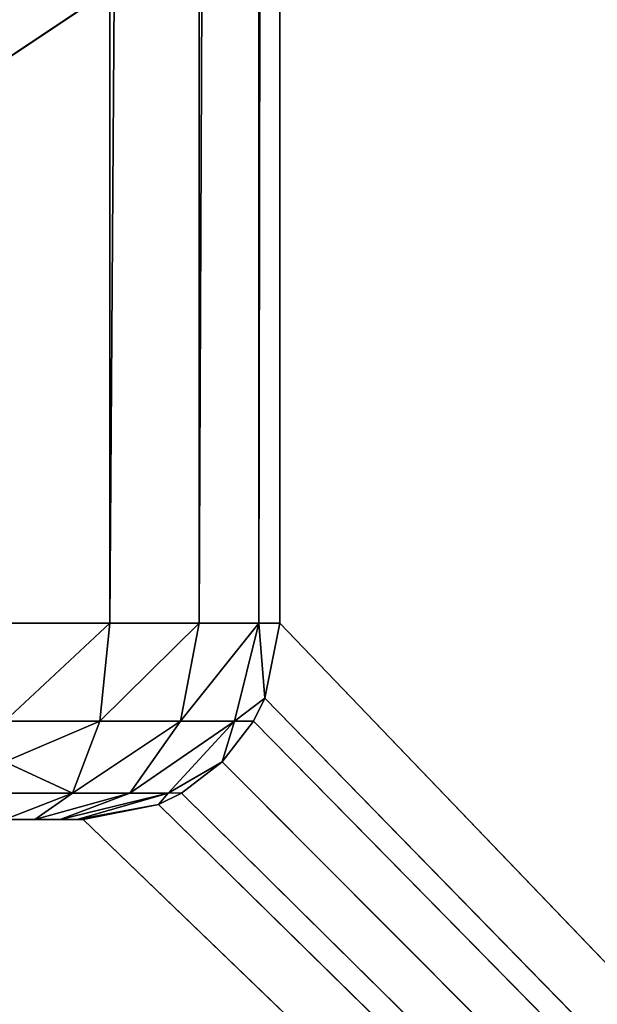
# Model space of a CAD drawing. Extents: x 14 to 217, y 27 to 186.
# Tile 275 of 656: x 60.42 to 61.89, y 61.9 to 64.41. Entities that reach past the tile are written whole.
import ezdxf

# ---------------------------------------------------------------- set-up
doc = ezdxf.new("R2010")
doc.units = 0
doc.header["$LTSCALE"] = 25.4
doc.layers.get('0').update_dxf_attribs({"color": 13, "linetype": 'CONTINUOUS'})

# ---------------------------------------------------------------- blocks, each defined once
blk = doc.blocks.new('PROFILE-RECESSED-T-CONNECT')
at = {"color": 0}
for p, q in [((47.5931, 16.1651, 123.5), (42.0254, 16.1651, 123.5)), ((42.0254, 16.1651, 123.5), (47.5931, 2.7001, 123.5)), ((42.0254, 16.1651, 123.5), (47.5931, 2.7001, 123.5)), ((47.5931, 16.1651, 123.5), (42.0254, 16.1651, 123.5)), ((47.5931, 2.7001, 123.5), (47.5931, 16.1651, 123.5)), ((47.5931, 2.7001, 123.5), (47.5931, 16.1651, 123.5)), ((47.7844, 2.7001, 123.4619), (47.5931, 16.1651, 123.5)), ((47.7844, 16.1651, 123.4619), (47.5931, 16.1651, 123.5)), ((47.7844, 2.7001, 123.4619), (47.5931, 16.1651, 123.5)), ((47.5931, 16.1651, 123.5), (60.5549, 16.1651, 136)), ((47.5931, 16.1651, 123.5), (60.5549, 16.1651, 136)), ((47.7844, 16.1651, 123.4619), (47.5931, 16.1651, 123.5)), ((47.8431, 16.1651, 123.433), (47.7844, 2.7001, 123.4619)), ((47.8431, 16.1651, 123.433), (47.7844, 2.7001, 123.4619)), ((47.8431, 16.1651, 123.433), (47.7844, 16.1651, 123.4619)), ((47.7844, 16.1651, 123.4619), (47.7844, 2.7001, 123.4619)), ((47.7844, 16.1651, 123.4619), (47.7844, 2.7001, 123.4619)), ((47.7844, 16.1651, 123.4619), (60.5549, 16.1651, 136)), ((47.7844, 16.1651, 123.4619), (60.5549, 16.1651, 136)), ((47.8431, 16.1651, 123.433), (47.7844, 16.1651, 123.4619)), ((47.9466, 16.1651, 123.3536), (47.8431, 2.7001, 123.433)), ((47.9466, 16.1651, 123.3536), (47.8431, 2.7001, 123.433)), ((47.9466, 16.1651, 123.3536), (47.8431, 16.1651, 123.433)), ((47.8431, 16.1651, 123.433), (47.8431, 2.7001, 123.433)), ((47.8431, 16.1651, 123.433), (47.8431, 2.7001, 123.433)), ((47.8431, 16.1651, 123.433), (60.5549, 16.1651, 136)), ((47.9466, 16.1651, 123.3536), (47.8431, 16.1651, 123.433)), ((47.8431, 16.1651, 123.433), (60.5549, 16.1651, 136)), ((48.0261, 16.1651, 123.25), (47.9466, 2.7001, 123.3536)), ((48.0261, 16.1651, 123.25), (47.9466, 2.7001, 123.3536)), ((48.0261, 16.1651, 123.25), (47.9466, 16.1651, 123.3536)), ((47.9466, 16.1651, 123.3536), (47.9466, 2.7001, 123.3536)), ((47.9466, 16.1651, 123.3536), (47.9466, 2.7001, 123.3536)), ((47.9466, 16.1651, 123.3536), (60.5549, 16.1651, 136)), ((47.9466, 16.1651, 123.3536), (60.5549, 16.1651, 136)), ((48.0261, 16.1651, 123.25), (47.9466, 16.1651, 123.3536)), ((48.055, 16.1651, 123.1913), (48.0261, 2.7001, 123.25)), ((48.055, 16.1651, 123.1913), (48.0261, 2.7001, 123.25)), ((48.055, 16.1651, 123.1913), (48.0261, 16.1651, 123.25)), ((48.0261, 16.1651, 123.25), (48.0261, 2.7001, 123.25)), ((48.0261, 16.1651, 123.25), (48.0261, 2.7001, 123.25)), ((48.0261, 16.1651, 123.25), (60.5549, 16.1651, 136)), ((48.0261, 16.1651, 123.25), (60.5549, 16.1651, 136)), ((48.055, 16.1651, 123.1913), (48.0261, 16.1651, 123.25)), ((48.0931, 2.7001, 123), (48.055, 16.1651, 123.1913)), ((48.055, 16.1651, 123.1913), (48.055, 2.7001, 123.1913)), ((48.0931, 2.7001, 123), (48.055, 16.1651, 123.1913)), ((48.0931, 16.1651, 123), (48.055, 16.1651, 123.1913)), ((48.055, 16.1651, 123.1913), (48.055, 2.7001, 123.1913)), ((48.055, 16.1651, 123.1913), (60.5549, 16.1651, 136)), ((48.0931, 16.1651, 123), (48.055, 16.1651, 123.1913)), ((48.055, 16.1651, 123.1913), (60.5549, 16.1651, 136)), ((48.0931, 16.1651, 117.6395), (48.0931, 16.1651, 123)), ((48.0931, 16.1651, 123), (48.0931, 5.9876, 117.6395)), ((48.0931, 16.1651, 123), (48.0931, 5.9876, 117.6395)), ((48.0931, 16.1651, 123), (48.0931, 2.7001, 123)), ((48.0931, 16.1651, 123), (48.0931, 2.7001, 123)), ((48.0931, 16.1651, 123), (60.5549, 16.1651, 136)), ((48.0931, 16.1651, 123), (60.5549, 16.1651, 136)), ((48.0931, 16.1651, 117.6395), (48.0931, 16.1651, 123)), ((48.0931, 2.7001, 123), (48.0931, 5.9876, 117.6395)), ((48.0931, 2.7001, 123), (48.0931, 5.9876, 117.6395)), ((48.0931, 2.7001, 123), (48.0931, 5.9876, 94.555)), ((48.0931, 2.7001, 123), (48.0931, 5.9876, 94.555)), ((42.0254, 5.9675, 123.5), (47.4696, 2.5153, 123.5)), ((47.5345, 2.5586, 123.5), (42.0254, 5.9675, 123.5)), ((42.0254, 5.9675, 123.5), (47.5931, 2.7001, 123.5)), ((42.0254, 5.9675, 123.5), (47.5931, 2.7001, 123.5)), ((42.0254, 5.9675, 123.5), (47.5779, 2.6235, 123.5)), ((42.0254, 5.9675, 123.5), (47.5779, 2.6235, 123.5)), ((47.5345, 2.5586, 123.5), (42.0254, 5.9675, 123.5)), ((42.0254, 5.9675, 123.5), (47.4696, 2.5153, 123.5)), ((47.5779, 2.6235, 123.5), (47.5931, 2.7001, 123.5)), ((47.7844, 2.7001, 123.4619), (47.5779, 2.6235, 123.5)), ((47.7844, 2.7001, 123.4619), (47.5779, 2.6235, 123.5)), ((47.5779, 2.6235, 123.5), (47.5931, 2.7001, 123.5)), ((47.5931, 2.7001, 123.5), (47.7844, 2.7001, 123.4619)), ((47.5931, 2.7001, 123.5), (47.7844, 2.7001, 123.4619)), ((47.7844, 2.7001, 123.4619), (47.8431, 2.7001, 123.433)), ((47.7844, 2.7001, 123.4619), (47.8088, 2.5279, 123.433)), ((47.9466, 2.7001, 123.3536), (47.8088, 2.5279, 123.433)), ((47.9466, 2.7001, 123.3536), (47.8088, 2.5279, 123.433)), ((47.8431, 2.7001, 123.433), (47.8088, 2.5279, 123.433)), ((47.8431, 2.7001, 123.433), (47.9466, 2.7001, 123.3536)), ((47.8431, 2.7001, 123.433), (47.9466, 2.7001, 123.3536)), ((47.9466, 2.7001, 123.3536), (48.0261, 2.7001, 123.25)), ((47.9466, 2.7001, 123.3536), (48.0261, 2.7001, 123.25)), ((47.9466, 2.7001, 123.3536), (47.9779, 2.4578, 123.25)), ((47.9466, 2.7001, 123.3536), (47.9779, 2.4578, 123.25)), ((48.055, 2.7001, 123.1913), (47.9779, 2.4578, 123.25)), ((48.0261, 2.7001, 123.25), (47.9779, 2.4578, 123.25)), ((48.055, 2.7001, 123.1913), (47.9779, 2.4578, 123.25)), ((48.0261, 2.7001, 123.25), (47.9779, 2.4578, 123.25)), ((48.0261, 2.7001, 123.25), (48.055, 2.7001, 123.1913)), ((48.0261, 2.7001, 123.25), (48.055, 2.7001, 123.1913)), ((48.0931, 2.7001, 89), (48.0398, 2.4322, 123)), ((48.0931, 2.7001, 89), (48.0398, 2.4322, 123)), ((48.0931, 2.7001, 123), (48.0398, 2.4322, 123)), ((48.0931, 2.7001, 123), (48.0398, 2.4322, 123)), ((48.055, 2.7001, 123.1913), (48.0398, 2.4322, 123)), ((48.055, 2.7001, 123.1913), (48.0398, 2.4322, 123)), ((48.055, 2.7001, 123.1913), (48.0931, 2.7001, 123)), ((48.055, 2.7001, 123.1913), (48.0931, 2.7001, 123)), ((48.0931, 2.7001, 123), (48.0931, 2.7001, 89)), ((48.0931, 2.7001, 123), (48.0931, 2.7001, 89)), ((47.5345, 2.5586, 123.5), (47.5779, 2.6235, 123.5)), ((47.5345, 2.5586, 123.5), (47.5779, 2.6235, 123.5)), ((47.8088, 2.5279, 123.433), (47.5779, 2.6235, 123.5)), ((47.8088, 2.5279, 123.433), (47.5779, 2.6235, 123.5)), ((47.4696, 2.5153, 123.5), (47.5345, 2.5586, 123.5)), ((47.4696, 2.5153, 123.5), (47.5345, 2.5586, 123.5)), ((47.7113, 2.3819, 123.433), (47.5345, 2.5586, 123.5)), ((47.7113, 2.3819, 123.433), (47.5345, 2.5586, 123.5)), ((47.8088, 2.5279, 123.433), (47.5345, 2.5586, 123.5)), ((47.8088, 2.5279, 123.433), (47.5345, 2.5586, 123.5)), ((47.3931, 2.5001, 123.5), (47.4696, 2.5153, 123.5)), ((47.3931, 2.5001, 123.5), (47.4696, 2.5153, 123.5)), ((47.5653, 2.2843, 123.433), (47.4696, 2.5153, 123.5)), ((47.5653, 2.2843, 123.433), (47.4696, 2.5153, 123.5)), ((47.7113, 2.3819, 123.433), (47.4696, 2.5153, 123.5)), ((47.7113, 2.3819, 123.433), (47.4696, 2.5153, 123.5)), ((47.8088, 2.5279, 123.433), (47.7113, 2.3819, 123.433)), ((47.8088, 2.5279, 123.433), (47.7113, 2.3819, 123.433)), ((47.9779, 2.4578, 123.25), (47.8088, 2.5279, 123.433)), ((47.9779, 2.4578, 123.25), (47.8088, 2.5279, 123.433)), ((47.5653, 2.2843, 123.433), (47.3931, 2.5001, 123.5)), ((47.5653, 2.2843, 123.433), (47.3931, 2.5001, 123.5)), ((47.9779, 2.4578, 123.25), (47.7113, 2.3819, 123.433)), ((47.9779, 2.4578, 123.25), (47.7113, 2.3819, 123.433)), ((47.9779, 2.4578, 123.25), (47.8407, 2.2525, 123.25)), ((47.9779, 2.4578, 123.25), (47.8407, 2.2525, 123.25)), ((47.9779, 2.4578, 123.25), (48.0398, 2.4322, 123)), ((47.9779, 2.4578, 123.25), (48.0398, 2.4322, 123)), ((47.8407, 2.2525, 123.25), (48.0398, 2.4322, 123)), ((47.8407, 2.2525, 123.25), (48.0398, 2.4322, 123)), ((48.0398, 2.4322, 89), (47.8881, 2.2051, 123)), ((48.0398, 2.4322, 89), (47.8881, 2.2051, 123)), ((48.0398, 2.4322, 123), (47.8881, 2.2051, 123)), ((48.0398, 2.4322, 123), (47.8881, 2.2051, 123)), ((48.0398, 2.4322, 89), (48.0398, 2.4322, 123)), ((48.0398, 2.4322, 89), (48.0398, 2.4322, 123)), ((47.7113, 2.3819, 123.433), (47.5653, 2.2843, 123.433)), ((47.7113, 2.3819, 123.433), (47.5653, 2.2843, 123.433)), ((47.8407, 2.2525, 123.25), (47.7113, 2.3819, 123.433)), ((47.8407, 2.2525, 123.25), (47.7113, 2.3819, 123.433)), ((47.3931, 2.2501, 123.433), (47.5653, 2.2843, 123.433)), ((47.3931, 2.2501, 123.433), (47.5653, 2.2843, 123.433)), ((47.3931, 2.1465, 123.3536), (47.5653, 2.2843, 123.433)), ((47.3931, 2.1465, 123.3536), (47.5653, 2.2843, 123.433)), ((47.6353, 2.1152, 123.25), (47.5653, 2.2843, 123.433)), ((47.6353, 2.1152, 123.25), (47.5653, 2.2843, 123.433)), ((47.8407, 2.2525, 123.25), (47.5653, 2.2843, 123.433)), ((47.8407, 2.2525, 123.25), (47.5653, 2.2843, 123.433)), ((47.8407, 2.2525, 123.25), (47.6353, 2.1152, 123.25)), ((47.8407, 2.2525, 123.25), (47.6353, 2.1152, 123.25)), ((47.8407, 2.2525, 123.25), (47.8881, 2.2051, 123)), ((47.8407, 2.2525, 123.25), (47.8881, 2.2051, 123)), ((47.6353, 2.1152, 123.25), (47.8881, 2.2051, 123)), ((47.6353, 2.1152, 123.25), (47.8881, 2.2051, 123)), ((47.8881, 2.2051, 89), (47.661, 2.0533, 123)), ((47.8881, 2.2051, 89), (47.661, 2.0533, 123)), ((47.8881, 2.2051, 123), (47.661, 2.0533, 123)), ((47.8881, 2.2051, 123), (47.661, 2.0533, 123)), ((47.8881, 2.2051, 89), (47.8881, 2.2051, 123)), ((47.8881, 2.2051, 89), (47.8881, 2.2051, 123)), ((47.6353, 2.1152, 123.25), (47.3931, 2.1465, 123.3536)), ((47.6353, 2.1152, 123.25), (47.3931, 2.1465, 123.3536)), ((47.3931, 2.067, 123.25), (47.6353, 2.1152, 123.25)), ((47.3931, 2.067, 123.25), (47.6353, 2.1152, 123.25)), ((47.6353, 2.1152, 123.25), (47.661, 2.0533, 123)), ((47.6353, 2.1152, 123.25), (47.661, 2.0533, 123)), ((47.3931, 2.067, 123.25), (47.661, 2.0533, 123)), ((47.3931, 2.067, 123.25), (47.661, 2.0533, 123)), ((47.661, 2.0533, 123), (47.3931, 2.0001, 123)), ((47.661, 2.0533, 123), (47.3931, 2.0001, 123)), ((47.661, 2.0533, 89), (47.661, 2.0533, 123)), ((47.661, 2.0533, 89), (47.661, 2.0533, 123)), ((46.9255, 2.0001, 121.8787), (47.8988, 2.0001, 121.2284)), ((46.9255, 0.8001, 121.8787), (47.8988, 2.0001, 121.2284)), ((46.9255, 2.0001, 121.8787), (47.8988, 2.0001, 121.2284)), ((46.9255, 0.8001, 121.8787), (47.8988, 2.0001, 121.2284)), ((47.8988, 0.8001, 121.2284), (46.9255, 0.8001, 121.8787)), ((47.8988, 0.8001, 121.2284), (46.9255, 0.8001, 121.8787))]:
    blk.add_line(p, q, dxfattribs=at)
mesh = blk.add_polyface(dxfattribs=at)
corners = [(60.5549, 18.1651, 136), (19.5692, 18.1651, 120.6368), (0.5549, 18.1651, 136)]
mesh.append_faces([[corners[k] for k in face] for face in [(0, 1, 2)]], dxfattribs={"color": 0})
mesh = blk.add_polyface(dxfattribs=at)
corners = [(60.5549, 18.1651, 136), (20.4263, 18.1651, 120.1419), (19.5692, 18.1651, 120.6368)]
mesh.append_faces([[corners[k] for k in face] for face in [(0, 1, 2)]], dxfattribs={"color": 0})
mesh = blk.add_polyface(dxfattribs=at)
corners = [(60.5549, 18.1651, 136), (21.0626, 18.1651, 119.3837), (20.4263, 18.1651, 120.1419)]
mesh.append_faces([[corners[k] for k in face] for face in [(0, 1, 2)]], dxfattribs={"color": 0})
mesh = blk.add_polyface(dxfattribs=at)
corners = [(60.5549, 18.1651, 136), (21.4011, 18.1651, 118.4536), (21.0626, 18.1651, 119.3837)]
mesh.append_faces([[corners[k] for k in face] for face in [(0, 1, 2)]], dxfattribs={"color": 0})
mesh = blk.add_polyface(dxfattribs=at)
corners = [(60.5549, 18.1651, 136), (40.0492, 18.1651, 95.4328), (21.0626, 18.1651, 116.5337)]
mesh.append_faces([[corners[k] for k in face] for face in [(0, 1, 2)]], dxfattribs={"color": 0})
mesh = blk.add_polyface(dxfattribs=at)
corners = [(60.5549, 18.1651, 136), (21.0626, 18.1651, 116.5337), (21.4011, 18.1651, 117.4638)]
mesh.append_faces([[corners[k] for k in face] for face in [(0, 1, 2)]], dxfattribs={"color": 0})
mesh = blk.add_polyface(dxfattribs=at)
corners = [(60.5549, 18.1651, 136), (21.4011, 18.1651, 117.4638), (21.4011, 18.1651, 118.4536)]
mesh.append_faces([[corners[k] for k in face] for face in [(0, 1, 2)]], dxfattribs={"color": 0})
mesh = blk.add_polyface(dxfattribs=at)
corners = [(60.5549, 18.1651, 136), (40.6854, 18.1651, 96.191), (40.0492, 18.1651, 95.4328)]
mesh.append_faces([[corners[k] for k in face] for face in [(0, 1, 2)]], dxfattribs={"color": 0})
mesh = blk.add_polyface(dxfattribs=at)
corners = [(60.5549, 18.1651, 136), (41.5426, 18.1651, 96.6859), (40.6854, 18.1651, 96.191)]
mesh.append_faces([[corners[k] for k in face] for face in [(0, 1, 2)]], dxfattribs={"color": 0})
mesh = blk.add_polyface(dxfattribs=at)
corners = [(60.5549, 18.1651, 136), (42.5173, 18.1651, 96.8578), (41.5426, 18.1651, 96.6859)]
mesh.append_faces([[corners[k] for k in face] for face in [(0, 1, 2)]], dxfattribs={"color": 0})
mesh = blk.add_polyface(dxfattribs=at)
corners = [(60.5549, 18.1651, 136), (43.4921, 18.1651, 96.6859), (42.5173, 18.1651, 96.8578)]
mesh.append_faces([[corners[k] for k in face] for face in [(0, 1, 2)]], dxfattribs={"color": 0})
mesh = blk.add_polyface(dxfattribs=at)
corners = [(60.5549, 18.1651, 136), (44.3493, 18.1651, 96.191), (43.4921, 18.1651, 96.6859)]
mesh.append_faces([[corners[k] for k in face] for face in [(0, 1, 2)]], dxfattribs={"color": 0})
mesh = blk.add_polyface(dxfattribs=at)
corners = [(60.5549, 18.1651, 136), (44.9855, 18.1651, 95.4328), (44.3493, 18.1651, 96.191)]
mesh.append_faces([[corners[k] for k in face] for face in [(0, 1, 2)]], dxfattribs={"color": 0})
mesh = blk.add_polyface(dxfattribs=at)
corners = [(60.5549, 18.1651, 136), (45.324, 18.1651, 94.5027), (44.9855, 18.1651, 95.4328)]
mesh.append_faces([[corners[k] for k in face] for face in [(0, 1, 2)]], dxfattribs={"color": 0})
mesh = blk.add_polyface(dxfattribs=at)
corners = [(60.5549, 18.1651, 136), (60.5549, 18.1651, 76), (45.324, 18.1651, 93.5129)]
mesh.append_faces([[corners[k] for k in face] for face in [(0, 1, 2)]], dxfattribs={"color": 0})
mesh = blk.add_polyface(dxfattribs=at)
corners = [(60.5549, 18.1651, 136), (45.324, 18.1651, 93.5129), (45.324, 18.1651, 94.5027)]
mesh.append_faces([[corners[k] for k in face] for face in [(0, 1, 2)]], dxfattribs={"color": 0})
mesh = blk.add_polyface(dxfattribs=at)
corners = [(0.5549, 16.1651, 136), (18.9896, 16.1651, 123.5), (60.5549, 16.1651, 136)]
mesh.append_faces([[corners[k] for k in face] for face in [(0, 1, 2)]], dxfattribs={"color": 0})
mesh = blk.add_polyface(dxfattribs=at)
corners = [(60.5549, 16.1651, 136), (18.9896, 16.1651, 123.5), (42.0254, 16.1651, 123.5)]
mesh.append_faces([[corners[k] for k in face] for face in [(0, 1, 2)]], dxfattribs={"color": 0})
mesh = blk.add_polyface(dxfattribs=at)
corners = [(47.5931, 2.7001, 123.5), (47.5931, 16.1651, 123.5), (42.0254, 16.1651, 123.5)]
mesh.append_faces([[corners[k] for k in face] for face in [(0, 1, 2)]], dxfattribs={"color": 0})
mesh = blk.add_polyface(dxfattribs=at)
corners = [(47.5931, 2.7001, 123.5), (42.0254, 16.1651, 123.5), (42.0254, 5.9675, 123.5)]
mesh.append_faces([[corners[k] for k in face] for face in [(0, 1, 2)]], dxfattribs={"color": 0})
mesh = blk.add_polyface(dxfattribs=at)
corners = [(60.5549, 16.1651, 136), (42.0254, 16.1651, 123.5), (47.5931, 16.1651, 123.5)]
mesh.append_faces([[corners[k] for k in face] for face in [(0, 1, 2)]], dxfattribs={"color": 0})
mesh = blk.add_polyface(dxfattribs=at)
corners = [(47.7844, 2.7001, 123.4619), (47.5931, 16.1651, 123.5), (47.5931, 2.7001, 123.5)]
mesh.append_faces([[corners[k] for k in face] for face in [(0, 1, 2)]], dxfattribs={"color": 0})
mesh = blk.add_polyface(dxfattribs=at)
corners = [(47.7844, 2.7001, 123.4619), (47.7844, 16.1651, 123.4619), (47.5931, 16.1651, 123.5)]
mesh.append_faces([[corners[k] for k in face] for face in [(0, 1, 2)]], dxfattribs={"color": 0})
mesh = blk.add_polyface(dxfattribs=at)
corners = [(60.5549, 16.1651, 136), (47.5931, 16.1651, 123.5), (47.7844, 16.1651, 123.4619)]
mesh.append_faces([[corners[k] for k in face] for face in [(0, 1, 2)]], dxfattribs={"color": 0})
mesh = blk.add_polyface(dxfattribs=at)
corners = [(47.8431, 2.7001, 123.433), (47.8431, 16.1651, 123.433), (47.7844, 2.7001, 123.4619)]
mesh.append_faces([[corners[k] for k in face] for face in [(0, 1, 2)]], dxfattribs={"color": 0})
mesh = blk.add_polyface(dxfattribs=at)
corners = [(47.8431, 16.1651, 123.433), (47.7844, 16.1651, 123.4619), (47.7844, 2.7001, 123.4619)]
mesh.append_faces([[corners[k] for k in face] for face in [(0, 1, 2)]], dxfattribs={"color": 0})
mesh = blk.add_polyface(dxfattribs=at)
corners = [(60.5549, 16.1651, 136), (47.7844, 16.1651, 123.4619), (47.8431, 16.1651, 123.433)]
mesh.append_faces([[corners[k] for k in face] for face in [(0, 1, 2)]], dxfattribs={"color": 0})
mesh = blk.add_polyface(dxfattribs=at)
corners = [(47.9466, 2.7001, 123.3536), (47.9466, 16.1651, 123.3536), (47.8431, 2.7001, 123.433)]
mesh.append_faces([[corners[k] for k in face] for face in [(0, 1, 2)]], dxfattribs={"color": 0})
mesh = blk.add_polyface(dxfattribs=at)
corners = [(47.9466, 16.1651, 123.3536), (47.8431, 16.1651, 123.433), (47.8431, 2.7001, 123.433)]
mesh.append_faces([[corners[k] for k in face] for face in [(0, 1, 2)]], dxfattribs={"color": 0})
mesh = blk.add_polyface(dxfattribs=at)
corners = [(60.5549, 16.1651, 136), (47.8431, 16.1651, 123.433), (47.9466, 16.1651, 123.3536)]
mesh.append_faces([[corners[k] for k in face] for face in [(0, 1, 2)]], dxfattribs={"color": 0})
mesh = blk.add_polyface(dxfattribs=at)
corners = [(48.0261, 16.1651, 123.25), (47.9466, 2.7001, 123.3536), (48.0261, 2.7001, 123.25)]
mesh.append_faces([[corners[k] for k in face] for face in [(0, 1, 2)]], dxfattribs={"color": 0})
mesh = blk.add_polyface(dxfattribs=at)
corners = [(47.9466, 16.1651, 123.3536), (47.9466, 2.7001, 123.3536), (48.0261, 16.1651, 123.25)]
mesh.append_faces([[corners[k] for k in face] for face in [(0, 1, 2)]], dxfattribs={"color": 0})
mesh = blk.add_polyface(dxfattribs=at)
corners = [(60.5549, 16.1651, 136), (47.9466, 16.1651, 123.3536), (48.0261, 16.1651, 123.25)]
mesh.append_faces([[corners[k] for k in face] for face in [(0, 1, 2)]], dxfattribs={"color": 0})
mesh = blk.add_polyface(dxfattribs=at)
corners = [(48.055, 16.1651, 123.1913), (48.0261, 2.7001, 123.25), (48.055, 2.7001, 123.1913)]
mesh.append_faces([[corners[k] for k in face] for face in [(0, 1, 2)]], dxfattribs={"color": 0})
mesh = blk.add_polyface(dxfattribs=at)
corners = [(48.0261, 16.1651, 123.25), (48.0261, 2.7001, 123.25), (48.055, 16.1651, 123.1913)]
mesh.append_faces([[corners[k] for k in face] for face in [(0, 1, 2)]], dxfattribs={"color": 0})
mesh = blk.add_polyface(dxfattribs=at)
corners = [(60.5549, 16.1651, 136), (48.0261, 16.1651, 123.25), (48.055, 16.1651, 123.1913)]
mesh.append_faces([[corners[k] for k in face] for face in [(0, 1, 2)]], dxfattribs={"color": 0})
mesh = blk.add_polyface(dxfattribs=at)
corners = [(48.055, 16.1651, 123.1913), (48.055, 2.7001, 123.1913), (48.0931, 2.7001, 123)]
mesh.append_faces([[corners[k] for k in face] for face in [(0, 1, 2)]], dxfattribs={"color": 0})
mesh = blk.add_polyface(dxfattribs=at)
corners = [(48.055, 16.1651, 123.1913), (48.0931, 2.7001, 123), (48.0931, 16.1651, 123)]
mesh.append_faces([[corners[k] for k in face] for face in [(0, 1, 2)]], dxfattribs={"color": 0})
mesh = blk.add_polyface(dxfattribs=at)
corners = [(60.5549, 16.1651, 136), (48.055, 16.1651, 123.1913), (48.0931, 16.1651, 123)]
mesh.append_faces([[corners[k] for k in face] for face in [(0, 1, 2)]], dxfattribs={"color": 0})
mesh = blk.add_polyface(dxfattribs=at)
corners = [(48.0931, 16.1651, 123), (48.0931, 5.9876, 117.6395), (48.0931, 16.1651, 117.6395)]
mesh.append_faces([[corners[k] for k in face] for face in [(0, 1, 2)]], dxfattribs={"color": 0})
mesh = blk.add_polyface(dxfattribs=at)
corners = [(48.0931, 16.1651, 123), (48.0931, 2.7001, 123), (48.0931, 5.9876, 117.6395)]
mesh.append_faces([[corners[k] for k in face] for face in [(0, 1, 2)]], dxfattribs={"color": 0})
mesh = blk.add_polyface(dxfattribs=at)
corners = [(60.5549, 16.1651, 136), (48.0931, 16.1651, 94.555), (60.5549, 16.1651, 76)]
mesh.append_faces([[corners[k] for k in face] for face in [(0, 1, 2)]], dxfattribs={"color": 0})
mesh = blk.add_polyface(dxfattribs=at)
corners = [(60.5549, 16.1651, 136), (48.0931, 16.1651, 123), (48.0931, 16.1651, 117.6395)]
mesh.append_faces([[corners[k] for k in face] for face in [(0, 1, 2)]], dxfattribs={"color": 0})
mesh = blk.add_polyface(dxfattribs=at)
corners = [(60.5549, 16.1651, 136), (48.0931, 16.1651, 117.6395), (48.0931, 16.1651, 94.555)]
mesh.append_faces([[corners[k] for k in face] for face in [(0, 1, 2)]], dxfattribs={"color": 0})
mesh = blk.add_polyface(dxfattribs=at)
corners = [(48.0931, 5.9876, 117.6395), (48.0931, 2.7001, 123), (48.0931, 5.9876, 94.555)]
mesh.append_faces([[corners[k] for k in face] for face in [(0, 1, 2)]], dxfattribs={"color": 0})
mesh = blk.add_polyface(dxfattribs=at)
corners = [(48.0931, 5.9876, 94.555), (48.0931, 2.7001, 123), (48.0931, 2.7001, 89)]
mesh.append_faces([[corners[k] for k in face] for face in [(0, 1, 2)]], dxfattribs={"color": 0})
mesh = blk.add_polyface(dxfattribs=at)
corners = [(47.5345, 2.5586, 123.5), (42.0254, 5.9675, 123.5), (47.4696, 2.5153, 123.5)]
mesh.append_faces([[corners[k] for k in face] for face in [(0, 1, 2)]], dxfattribs={"color": 0})
mesh = blk.add_polyface(dxfattribs=at)
corners = [(47.5931, 2.7001, 123.5), (42.0254, 5.9675, 123.5), (47.5779, 2.6235, 123.5)]
mesh.append_faces([[corners[k] for k in face] for face in [(0, 1, 2)]], dxfattribs={"color": 0})
mesh = blk.add_polyface(dxfattribs=at)
corners = [(47.5779, 2.6235, 123.5), (42.0254, 5.9675, 123.5), (47.5345, 2.5586, 123.5)]
mesh.append_faces([[corners[k] for k in face] for face in [(0, 1, 2)]], dxfattribs={"color": 0})
mesh = blk.add_polyface(dxfattribs=at)
corners = [(47.4696, 2.5153, 123.5), (42.0254, 5.9675, 123.5), (47.3931, 2.5001, 123.5)]
mesh.append_faces([[corners[k] for k in face] for face in [(0, 1, 2)]], dxfattribs={"color": 0})
mesh = blk.add_polyface(dxfattribs=at)
corners = [(47.8088, 2.5279, 123.433), (47.7844, 2.7001, 123.4619), (47.5779, 2.6235, 123.5)]
mesh.append_faces([[corners[k] for k in face] for face in [(0, 1, 2)]], dxfattribs={"color": 0})
mesh = blk.add_polyface(dxfattribs=at)
corners = [(47.7844, 2.7001, 123.4619), (47.5931, 2.7001, 123.5), (47.5779, 2.6235, 123.5)]
mesh.append_faces([[corners[k] for k in face] for face in [(0, 1, 2)]], dxfattribs={"color": 0})
mesh = blk.add_polyface(dxfattribs=at)
corners = [(47.9779, 2.4578, 123.25), (47.9466, 2.7001, 123.3536), (47.8088, 2.5279, 123.433)]
mesh.append_faces([[corners[k] for k in face] for face in [(0, 1, 2)]], dxfattribs={"color": 0})
mesh = blk.add_polyface(dxfattribs=at)
corners = [(47.9466, 2.7001, 123.3536), (47.8431, 2.7001, 123.433), (47.8088, 2.5279, 123.433)]
mesh.append_faces([[corners[k] for k in face] for face in [(0, 1, 2)]], dxfattribs={"color": 0})
mesh = blk.add_polyface(dxfattribs=at)
corners = [(47.9466, 2.7001, 123.3536), (47.9779, 2.4578, 123.25), (48.0261, 2.7001, 123.25)]
mesh.append_faces([[corners[k] for k in face] for face in [(0, 1, 2)]], dxfattribs={"color": 0})
mesh = blk.add_polyface(dxfattribs=at)
corners = [(48.055, 2.7001, 123.1913), (47.9779, 2.4578, 123.25), (48.0398, 2.4322, 123)]
mesh.append_faces([[corners[k] for k in face] for face in [(0, 1, 2)]], dxfattribs={"color": 0})
mesh = blk.add_polyface(dxfattribs=at)
corners = [(48.0261, 2.7001, 123.25), (47.9779, 2.4578, 123.25), (48.055, 2.7001, 123.1913)]
mesh.append_faces([[corners[k] for k in face] for face in [(0, 1, 2)]], dxfattribs={"color": 0})
mesh = blk.add_polyface(dxfattribs=at)
corners = [(48.0931, 2.7001, 89), (48.0398, 2.4322, 123), (48.0398, 2.4322, 89)]
mesh.append_faces([[corners[k] for k in face] for face in [(0, 1, 2)]], dxfattribs={"color": 0})
mesh = blk.add_polyface(dxfattribs=at)
corners = [(48.0931, 2.7001, 123), (48.0398, 2.4322, 123), (48.0931, 2.7001, 89)]
mesh.append_faces([[corners[k] for k in face] for face in [(0, 1, 2)]], dxfattribs={"color": 0})
mesh = blk.add_polyface(dxfattribs=at)
corners = [(48.055, 2.7001, 123.1913), (48.0398, 2.4322, 123), (48.0931, 2.7001, 123)]
mesh.append_faces([[corners[k] for k in face] for face in [(0, 1, 2)]], dxfattribs={"color": 0})
mesh = blk.add_polyface(dxfattribs=at)
corners = [(47.8088, 2.5279, 123.433), (47.5779, 2.6235, 123.5), (47.5345, 2.5586, 123.5)]
mesh.append_faces([[corners[k] for k in face] for face in [(0, 1, 2)]], dxfattribs={"color": 0})
mesh = blk.add_polyface(dxfattribs=at)
corners = [(47.7113, 2.3819, 123.433), (47.5345, 2.5586, 123.5), (47.4696, 2.5153, 123.5)]
mesh.append_faces([[corners[k] for k in face] for face in [(0, 1, 2)]], dxfattribs={"color": 0})
mesh = blk.add_polyface(dxfattribs=at)
corners = [(47.8088, 2.5279, 123.433), (47.5345, 2.5586, 123.5), (47.7113, 2.3819, 123.433)]
mesh.append_faces([[corners[k] for k in face] for face in [(0, 1, 2)]], dxfattribs={"color": 0})
mesh = blk.add_polyface(dxfattribs=at)
corners = [(47.5653, 2.2843, 123.433), (47.4696, 2.5153, 123.5), (47.3931, 2.5001, 123.5)]
mesh.append_faces([[corners[k] for k in face] for face in [(0, 1, 2)]], dxfattribs={"color": 0})
mesh = blk.add_polyface(dxfattribs=at)
corners = [(47.7113, 2.3819, 123.433), (47.4696, 2.5153, 123.5), (47.5653, 2.2843, 123.433)]
mesh.append_faces([[corners[k] for k in face] for face in [(0, 1, 2)]], dxfattribs={"color": 0})
mesh = blk.add_polyface(dxfattribs=at)
corners = [(47.9779, 2.4578, 123.25), (47.8088, 2.5279, 123.433), (47.7113, 2.3819, 123.433)]
mesh.append_faces([[corners[k] for k in face] for face in [(0, 1, 2)]], dxfattribs={"color": 0})
mesh = blk.add_polyface(dxfattribs=at)
corners = [(47.5653, 2.2843, 123.433), (47.3931, 2.5001, 123.5), (47.3931, 2.2501, 123.433)]
mesh.append_faces([[corners[k] for k in face] for face in [(0, 1, 2)]], dxfattribs={"color": 0})
mesh = blk.add_polyface(dxfattribs=at)
corners = [(47.9779, 2.4578, 123.25), (47.7113, 2.3819, 123.433), (47.8407, 2.2525, 123.25)]
mesh.append_faces([[corners[k] for k in face] for face in [(0, 1, 2)]], dxfattribs={"color": 0})
mesh = blk.add_polyface(dxfattribs=at)
corners = [(47.9779, 2.4578, 123.25), (47.8407, 2.2525, 123.25), (48.0398, 2.4322, 123)]
mesh.append_faces([[corners[k] for k in face] for face in [(0, 1, 2)]], dxfattribs={"color": 0})
mesh = blk.add_polyface(dxfattribs=at)
corners = [(48.0398, 2.4322, 123), (47.8407, 2.2525, 123.25), (47.8881, 2.2051, 123)]
mesh.append_faces([[corners[k] for k in face] for face in [(0, 1, 2)]], dxfattribs={"color": 0})
mesh = blk.add_polyface(dxfattribs=at)
corners = [(48.0398, 2.4322, 89), (47.8881, 2.2051, 123), (47.8881, 2.2051, 89)]
mesh.append_faces([[corners[k] for k in face] for face in [(0, 1, 2)]], dxfattribs={"color": 0})
mesh = blk.add_polyface(dxfattribs=at)
corners = [(48.0398, 2.4322, 123), (47.8881, 2.2051, 123), (48.0398, 2.4322, 89)]
mesh.append_faces([[corners[k] for k in face] for face in [(0, 1, 2)]], dxfattribs={"color": 0})
mesh = blk.add_polyface(dxfattribs=at)
corners = [(47.8407, 2.2525, 123.25), (47.7113, 2.3819, 123.433), (47.5653, 2.2843, 123.433)]
mesh.append_faces([[corners[k] for k in face] for face in [(0, 1, 2)]], dxfattribs={"color": 0})
mesh = blk.add_polyface(dxfattribs=at)
corners = [(47.5653, 2.2843, 123.433), (47.3931, 2.2501, 123.433), (47.3931, 2.1465, 123.3536)]
mesh.append_faces([[corners[k] for k in face] for face in [(0, 1, 2)]], dxfattribs={"color": 0})
mesh = blk.add_polyface(dxfattribs=at)
corners = [(47.6353, 2.1152, 123.25), (47.5653, 2.2843, 123.433), (47.3931, 2.1465, 123.3536)]
mesh.append_faces([[corners[k] for k in face] for face in [(0, 1, 2)]], dxfattribs={"color": 0})
mesh = blk.add_polyface(dxfattribs=at)
corners = [(47.8407, 2.2525, 123.25), (47.5653, 2.2843, 123.433), (47.6353, 2.1152, 123.25)]
mesh.append_faces([[corners[k] for k in face] for face in [(0, 1, 2)]], dxfattribs={"color": 0})
mesh = blk.add_polyface(dxfattribs=at)
corners = [(47.6353, 2.1152, 123.25), (47.8881, 2.2051, 123), (47.8407, 2.2525, 123.25)]
mesh.append_faces([[corners[k] for k in face] for face in [(0, 1, 2)]], dxfattribs={"color": 0})
mesh = blk.add_polyface(dxfattribs=at)
corners = [(47.6353, 2.1152, 123.25), (47.661, 2.0533, 123), (47.8881, 2.2051, 123)]
mesh.append_faces([[corners[k] for k in face] for face in [(0, 1, 2)]], dxfattribs={"color": 0})
mesh = blk.add_polyface(dxfattribs=at)
corners = [(47.661, 2.0533, 123), (47.661, 2.0533, 89), (47.8881, 2.2051, 89)]
mesh.append_faces([[corners[k] for k in face] for face in [(0, 1, 2)]], dxfattribs={"color": 0})
mesh = blk.add_polyface(dxfattribs=at)
corners = [(47.661, 2.0533, 123), (47.8881, 2.2051, 89), (47.8881, 2.2051, 123)]
mesh.append_faces([[corners[k] for k in face] for face in [(0, 1, 2)]], dxfattribs={"color": 0})
mesh = blk.add_polyface(dxfattribs=at)
corners = [(47.3931, 2.1465, 123.3536), (47.3931, 2.067, 123.25), (47.6353, 2.1152, 123.25)]
mesh.append_faces([[corners[k] for k in face] for face in [(0, 1, 2)]], dxfattribs={"color": 0})
mesh = blk.add_polyface(dxfattribs=at)
corners = [(47.3931, 2.067, 123.25), (47.661, 2.0533, 123), (47.6353, 2.1152, 123.25)]
mesh.append_faces([[corners[k] for k in face] for face in [(0, 1, 2)]], dxfattribs={"color": 0})
mesh = blk.add_polyface(dxfattribs=at)
corners = [(47.3931, 2.067, 123.25), (47.3931, 2.0001, 123), (47.661, 2.0533, 123)]
mesh.append_faces([[corners[k] for k in face] for face in [(0, 1, 2)]], dxfattribs={"color": 0})
mesh = blk.add_polyface(dxfattribs=at)
corners = [(47.3931, 2.0001, 123), (47.3931, 2.0001, 89), (47.661, 2.0533, 89)]
mesh.append_faces([[corners[k] for k in face] for face in [(0, 1, 2)]], dxfattribs={"color": 0})
mesh = blk.add_polyface(dxfattribs=at)
corners = [(47.3931, 2.0001, 123), (47.661, 2.0533, 89), (47.661, 2.0533, 123)]
mesh.append_faces([[corners[k] for k in face] for face in [(0, 1, 2)]], dxfattribs={"color": 0})
mesh = blk.add_polyface(dxfattribs=at)
corners = [(46.2752, 2.0001, 122.852), (52.5549, 2.0001, 107.5), (36.4044, 2.0001, 107.3351)]
mesh.append_faces([[corners[k] for k in face] for face in [(0, 1, 2)]], dxfattribs={"color": 0})
mesh = blk.add_polyface(dxfattribs=at)
corners = [(46.2752, 2.0001, 122.852), (46.9255, 2.0001, 121.8787), (52.5549, 2.0001, 107.5)]
mesh.append_faces([[corners[k] for k in face] for face in [(0, 1, 2)]], dxfattribs={"color": 0})
mesh = blk.add_polyface(dxfattribs=at)
corners = [(46.9255, 2.0001, 121.8787), (47.8988, 2.0001, 121.2284), (52.5549, 2.0001, 107.5)]
mesh.append_faces([[corners[k] for k in face] for face in [(0, 1, 2)]], dxfattribs={"color": 0})
mesh = blk.add_polyface(dxfattribs=at)
corners = [(47.8988, 2.0001, 121.2284), (46.9255, 2.0001, 121.8787), (46.9255, 0.8001, 121.8787)]
mesh.append_faces([[corners[k] for k in face] for face in [(0, 1, 2)]], dxfattribs={"color": 0})
mesh = blk.add_polyface(dxfattribs=at)
corners = [(47.8988, 2.0001, 121.2284), (46.9255, 0.8001, 121.8787), (47.8988, 0.8001, 121.2284)]
mesh.append_faces([[corners[k] for k in face] for face in [(0, 1, 2)]], dxfattribs={"color": 0})
mesh = blk.add_polyface(dxfattribs=at)
corners = [(31.8539, 0.8001, 127.25), (31.3049, 0.8001, 126.701), (51.2558, 0.8001, 105.25)]
mesh.append_faces([[corners[k] for k in face] for face in [(0, 1, 2)]], dxfattribs={"color": 0})
mesh = blk.add_polyface(dxfattribs=at)
corners = [(31.3049, 0.8001, 126.701), (33.1582, 0.8001, 111.4058), (51.2558, 0.8001, 105.25)]
mesh.append_faces([[corners[k] for k in face] for face in [(0, 1, 2)]], dxfattribs={"color": 0})
mesh = blk.add_polyface(dxfattribs=at)
corners = [(31.8539, 0.8001, 128.75), (51.2558, 0.8001, 105.25), (51.0549, 0.8001, 106)]
mesh.append_faces([[corners[k] for k in face] for face in [(0, 1, 2)]], dxfattribs={"color": 0})
mesh = blk.add_polyface(dxfattribs=at)
corners = [(31.8539, 0.8001, 128.75), (32.0549, 0.8001, 128), (51.2558, 0.8001, 105.25)]
mesh.append_faces([[corners[k] for k in face] for face in [(0, 1, 2)]], dxfattribs={"color": 0})
mesh = blk.add_polyface(dxfattribs=at)
corners = [(32.0549, 0.8001, 128), (31.8539, 0.8001, 127.25), (51.2558, 0.8001, 105.25)]
mesh.append_faces([[corners[k] for k in face] for face in [(0, 1, 2)]], dxfattribs={"color": 0})
mesh = blk.add_polyface(dxfattribs=at)
corners = [(31.8539, 0.8001, 128.75), (51.0549, 0.8001, 106), (46.9255, 0.8001, 121.8787)]
mesh.append_faces([[corners[k] for k in face] for face in [(0, 1, 2)]], dxfattribs={"color": 0})
mesh = blk.add_polyface(dxfattribs=at)
corners = [(46.9255, 0.8001, 121.8787), (51.0549, 0.8001, 106), (47.8988, 0.8001, 121.2284)]
mesh.append_faces([[corners[k] for k in face] for face in [(0, 1, 2)]], dxfattribs={"color": 0})

msp = doc.modelspace()

# ---------------------------------------------------------------- block references
at = {"color": 7, "extrusion": (0, -1, -3.33067e-16)}
msp.add_blockref('PROFILE-RECESSED-T-CONNECT', (12.9862, -56.4217, -185.8719), dxfattribs=at)

doc.saveas('drawing.dxf')
